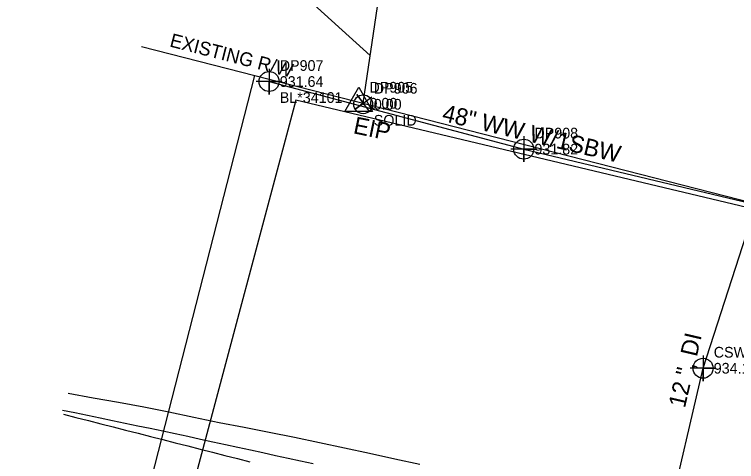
# Model space of a CAD drawing. Extents: x 1182322 to 1186765, y 572295 to 575411.
# Drawn here: x 1182531.9 to 1182701, y 574618.9 to 574723.6 of the extents above; entities that cross this region are included whole.
import ezdxf

# ---------------------------------------------------------------- set-up
doc = ezdxf.new("R2010")
doc.units = 0
for name, color, linetype in [('Exist Other Culture Fence Line', 7, 'Continuous'), ('Exist Other Culture Fence Line Cogo Comment', 7, 'Continuous'), ('Exist Other Culture Fence Line Cogo Elevation', 7, 'Continuous'), ('Exist Other Culture Fence Line Cogo Number', 7, 'Continuous'), ('Exist Other Culture Fence Line Cogo Point CELL', 7, 'Continuous'), ('Exist Other Culture Fence Line Text', 7, 'Continuous'), ('Exist Property Corner CELL', 7, 'Continuous'), ('Exist Property Iron Pin CELL', 7, 'Continuous'), ('Exist Property Iron Pin Cogo Comment', 7, 'Continuous'), ('Exist Property Iron Pin Cogo Elevation', 7, 'Continuous'), ('Exist Property Iron Pin Cogo Number', 7, 'Continuous'), ('Exist Property Iron Pin Text', 7, 'Continuous'), ('Exist Property Line', 7, 'Continuous'), ('Exist Property Line Leader', 7, 'Continuous'), ('Exist Right of Way Line', 7, 'Continuous'), ('Exist Right of Way Line Text', 7, 'Continuous'), ('Exist Right of Way Monument CELL', 7, 'Continuous'), ('Exist Right of Way Monument Cogo Elevation', 7, 'Continuous'), ('Exist Right of Way Monument Cogo Number', 7, 'Continuous'), ('Exist Right of Way Width CELL', 7, 'Continuous'), ('Exist Roads EOP', 7, 'Continuous'), ('Exist Roads EOT', 7, 'Continuous'), ('Exist Utilities Water UG Line SUE LOS B', 7, 'Continuous'), ('Exist Utilities Water UG Line SUE LOS B Cogo Elevation', 7, 'Continuous'), ('Exist Utilities Water UG Line SUE LOS B Cogo Number', 7, 'Continuous'), ('Exist Utilities Water UG Line SUE LOS B Cogo Point CELL', 7, 'Continuous'), ('Exist Utilities Water UG Line SUE LOS B Text', 7, 'Continuous'), ('Sheet Layout Plan Border', 7, 'Continuous')]:
    doc.layers.add(name, color=color, linetype=linetype)

msp = doc.modelspace()

# ---------------------------------------------------------------- linework, layer by layer
at = {"layer": 'Exist Other Culture Fence Line'}
msp.add_lwpolyline([(1182591.51, 574707.87), (1182651.13, 574692.04), (1182709.05, 574678.25)], dxfattribs=at)
at = {"layer": 'Exist Other Culture Fence Line Cogo Point CELL'}
for points in [[(1182591.51, 574710.87), (1182591.51, 574704.87), (1182591.51, 574707.87), (1182594.51, 574707.87), (1182588.51, 574707.87)], [(1182651.13, 574695.04), (1182651.13, 574689.04), (1182651.13, 574692.04), (1182654.13, 574692.04), (1182648.13, 574692.04)]]:
    msp.add_lwpolyline(points, dxfattribs=at)
for centre in [(1182591.51, 574707.87), (1182651.13, 574692.04)]:
    msp.add_circle(centre, 2.34, dxfattribs=at)
at = {"layer": 'Exist Property Corner CELL'}
msp.add_line((1182613.57, 574702.8), (1182613.57, 574702.8), dxfattribs=at)
msp.add_lwpolyline([(1182615.07, 574700.79), (1182612.08, 574704.8), (1182613.57, 574702.8), (1182611.57, 574701.3), (1182615.58, 574704.29)], dxfattribs=at)
at = {"layer": 'Exist Property Iron Pin CELL'}
for radius in [2.2, 0.0707]:
    msp.add_circle((1182613.53, 574702.54), radius, dxfattribs=at)
at = {"layer": 'Exist Property Line'}
msp.add_line((1182613.57, 574702.8), (1182620.81, 574752.04), dxfattribs=at)
at = {"layer": 'Exist Property Line Leader'}
msp.add_lwpolyline([(1182615.21, 574713.94), (1182599.53, 574728.16), (1182606.4, 574774.56)], dxfattribs=at)
at = {"layer": 'Exist Right of Way Line'}
msp.add_line((1182561.61, 574716.1), (1183454.96, 574487.4), dxfattribs=at)
at = {"layer": 'Exist Right of Way Monument CELL'}
msp.add_line((1182612.51, 574702.78), (1182612.51, 574702.78), dxfattribs=at)
msp.add_lwpolyline([(1182609.26, 574700.89), (1182612.51, 574706.53), (1182615.75, 574700.89)], close=True, dxfattribs=at)
at = {"layer": 'Exist Right of Way Width CELL'}
msp.add_line((1182588.07, 574709.32), (1182537.58, 574512.09), dxfattribs=at)
at = {"layer": 'Exist Roads EOP'}
msp.add_lwpolyline([(1182544.45, 574634.9), (1182550.35, 574633.83), (1182556.25, 574632.75), (1182562.15, 574631.67), (1182568.03, 574630.49), (1182573.91, 574629.27), (1182579.79, 574628.06), (1182585.67, 574626.92), (1182591.56, 574625.77), (1182597.45, 574624.62), (1182603.32, 574623.37), (1182609.19, 574622.11), (1182615.05, 574620.82), (1182620.91, 574619.53), (1182626.78, 574618.23)], dxfattribs=at)
at = {"layer": 'Exist Roads EOT'}
for points in [[(1182543.12, 574630.94), (1182546.06, 574630.33), (1182549, 574629.72), (1182551.94, 574629.12), (1182554.87, 574628.5), (1182557.81, 574627.89), (1182560.75, 574627.28), (1182563.68, 574626.66), (1182566.62, 574626.04), (1182569.55, 574625.42), (1182572.49, 574624.79), (1182575.42, 574624.15), (1182578.35, 574623.5), (1182581.28, 574622.86), (1182584.21, 574622.23), (1182587.14, 574621.6), (1182590.08, 574620.97), (1182593.01, 574620.33), (1182595.94, 574619.7), (1182598.87, 574619.07), (1182601.81, 574618.44)], [(1182543.38, 574629.97), (1182546.29, 574629.23), (1182549.2, 574628.49), (1182552.1, 574627.74), (1182555.01, 574627), (1182557.92, 574626.26), (1182560.82, 574625.52), (1182563.73, 574624.78), (1182566.64, 574624.04), (1182569.54, 574623.29), (1182572.45, 574622.55), (1182575.36, 574621.81), (1182578.27, 574621.07), (1182581.17, 574620.33), (1182584.08, 574619.59), (1182586.99, 574618.85)]]:
    msp.add_lwpolyline(points, dxfattribs=at)
at = {"layer": 'Exist Utilities Water UG Line SUE LOS B'}
msp.add_lwpolyline([(1182636.06, 574421.04), (1182643.92, 574456.72), (1182657.18, 574505.49), (1182665.64, 574536.84), (1182673.88, 574568.12), (1182684.75, 574604.87), (1182693.11, 574640.73), (1182705.78, 574679.85)], dxfattribs=at)
at = {"layer": 'Exist Utilities Water UG Line SUE LOS B Cogo Point CELL'}
msp.add_lwpolyline([(1182693.11, 574643.73), (1182693.11, 574637.73), (1182693.11, 574640.73), (1182696.11, 574640.73), (1182690.11, 574640.73)], dxfattribs=at)
msp.add_circle((1182693.11, 574640.73), 2.34, dxfattribs=at)
at = {"layer": 'Sheet Layout Plan Border'}
for p, q in [((1182597.79, 574703.48), (1182531.89, 574456.76)), ((1183700.71, 574440.71), (1182597.79, 574703.48))]:
    msp.add_line(p, q, dxfattribs=at)

# ---------------------------------------------------------------- texts
at = {"layer": 'Exist Other Culture Fence Line Cogo Comment'}
msp.add_text('BL*34101', height=2.5, dxfattribs=at).set_placement((1182594.01, 574702.87))
at = {"layer": 'Exist Other Culture Fence Line Cogo Elevation'}
for s, p in [('931.64', (1182594.01, 574706.62)), ('931.82', (1182653.63, 574690.79))]:
    msp.add_text(s, height=2.5, dxfattribs=at).set_placement(p)
at = {"layer": 'Exist Other Culture Fence Line Cogo Number'}
for s, p in [('DP907', (1182594.01, 574710.37)), ('DP908', (1182653.63, 574694.54))]:
    msp.add_text(s, height=2.5, dxfattribs=at).set_placement(p)
at = {"layer": 'Exist Other Culture Fence Line Text'}
msp.add_text('48" WW W/1SBW', height=4, rotation=346.6087, dxfattribs=at).set_placement((1182631.8, 574698.7))
at = {"layer": 'Exist Property Iron Pin Cogo Comment'}
msp.add_text('SOLID', height=2.5, dxfattribs=at).set_placement((1182616.03, 574697.54))
at = {"layer": 'Exist Property Iron Pin Cogo Elevation'}
msp.add_text('0.00', height=2.5, dxfattribs=at).set_placement((1182616.03, 574701.29))
at = {"layer": 'Exist Property Iron Pin Cogo Number'}
msp.add_text('DP906', height=2.5, dxfattribs=at).set_placement((1182616.03, 574705.04))
at = {"layer": 'Exist Property Iron Pin Text'}
msp.add_text('EIP', height=4, rotation=348.3414, dxfattribs=at).set_placement((1182611.03, 574695.78))
at = {"layer": 'Exist Right of Way Line Text'}
msp.add_text('EXISTING R/W', height=3.2, rotation=345.6405, dxfattribs=at).set_placement((1182568.06, 574716.1))
at = {"layer": 'Exist Right of Way Monument Cogo Elevation'}
msp.add_text('0.00', height=2.5, dxfattribs=at).set_placement((1182615.01, 574701.53))
at = {"layer": 'Exist Right of Way Monument Cogo Number'}
msp.add_text('DP905', height=2.5, dxfattribs=at).set_placement((1182615.01, 574705.28))
at = {"layer": 'Exist Utilities Water UG Line SUE LOS B Cogo Elevation'}
msp.add_text('934.18', height=2.5, dxfattribs=at).set_placement((1182695.61, 574639.48))
at = {"layer": 'Exist Utilities Water UG Line SUE LOS B Cogo Number'}
msp.add_text('CSW182', height=2.5, dxfattribs=at).set_placement((1182695.61, 574643.23))
at = {"layer": 'Exist Utilities Water UG Line SUE LOS B Text'}
msp.add_text('12 ", DI', height=4, rotation=76.8823, dxfattribs=at).set_placement((1182688.85, 574631.27))

doc.saveas('drawing.dxf')
